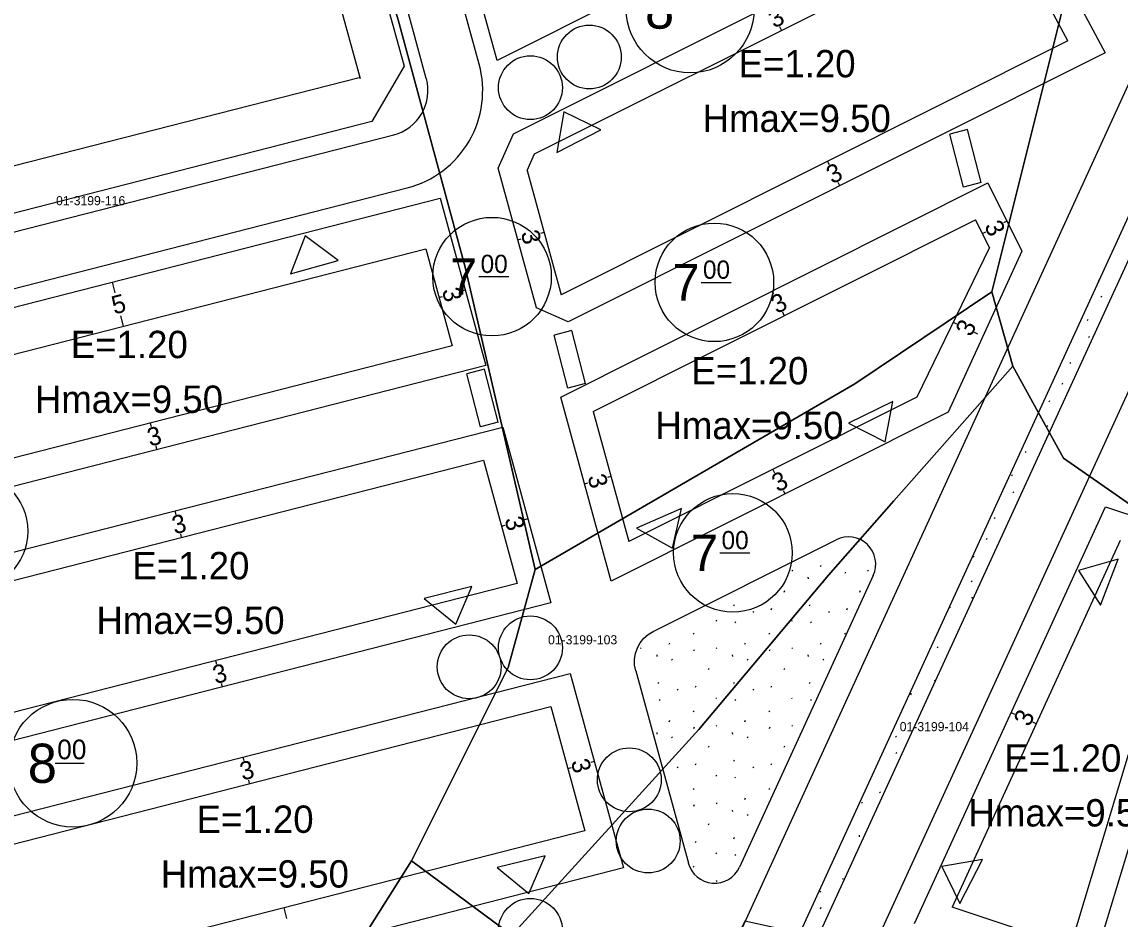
# Model space of a CAD drawing. Extents: x 419396 to 421519, y 4453567 to 4456767.
# Drawn here: x 420863.9 to 420984.3, y 4454529.5 to 4454627.8 of the extents above; entities that cross this region are included whole.
import ezdxf

# ---------------------------------------------------------------- set-up
doc = ezdxf.new("R2010")
doc.units = 0
for name, color, linetype in [('0_KADASTRO', 7, 'Continuous'), ('Level 16', 7, 'Continuous'), ('Level 20', 7, 'Continuous'), ('Level 28', 7, 'Continuous'), ('Level 29', 7, 'Continuous'), ('Level 30', 7, 'Continuous'), ('Level 41', 7, 'Continuous'), ('Level 53', 7, 'Continuous'), ('Level 55', 7, 'Continuous'), ('Level 58', 7, 'Continuous'), ('Level 62', 7, 'Continuous')]:
    doc.layers.add(name, color=color, linetype=linetype)

msp = doc.modelspace()

# ---------------------------------------------------------------- linework, layer by layer
at = {"layer": '0_KADASTRO'}
for points in [[(420825.87, 4454662.23), (420828.17, 4454662.95), (420856.17, 4454670.85), (420866.72, 4454673.73), (420892.87, 4454681.75), (420899.17, 4454683.65), (420924.82, 4454692.32), (420973.68, 4454711.07), (420990.74, 4454672.41), (420992.78, 4454658.3), (420985.81, 4454647.83), (420978.09, 4454629.67), (420970.25, 4454598.21), (420955.24, 4454588.12), (420920.19, 4454567.78), (420912.5, 4454600.93), (420905.18, 4454628.05), (420892.96, 4454667.25), (420873.18, 4454657.62), (420849.59, 4454646.37), (420826.56, 4454642.02)], [(420824.88, 4454622.79), (420826.56, 4454642.02), (420849.59, 4454646.37), (420873.18, 4454657.62), (420892.96, 4454667.25), (420905.18, 4454628.05), (420912.5, 4454600.93), (420920.19, 4454567.78), (420917.23, 4454557.02), (420906.64, 4454535.82), (420887.66, 4454505.75), (420872.45, 4454478.46), (420870.98, 4454485.56), (420858.72, 4454526.7), (420848.15, 4454547.86), (420834.17, 4454582.99), (420830.65, 4454601.2)], [(420906.64, 4454535.82), (420917.23, 4454557.02), (420920.19, 4454567.78), (420955.24, 4454588.12), (420970.25, 4454598.21), (420972.54, 4454590.07), (420959.51, 4454575.32), (420952.33, 4454567.15), (420938.14, 4454550.22), (420917.64, 4454527.67)], [(420917.64, 4454527.67), (420938.14, 4454550.22), (420952.33, 4454567.15), (420959.51, 4454575.32), (420972.54, 4454590.07), (420978.09, 4454579.98), (420986.29, 4454574.29), (420995.77, 4454570.92), (420998.5, 4454570.68), (420983.91, 4454520.25), (420965.53, 4454524.31), (420943.17, 4454529.23), (420936.56, 4454515.98)], [(420872.45, 4454478.46), (420887.66, 4454505.75), (420906.64, 4454535.82), (420917.64, 4454527.67), (420884.15, 4454472.49)]]:
    msp.add_lwpolyline(points, close=True, dxfattribs=at)
msp.add_lwpolyline([(421115.84, 4454617.61), (421110.18, 4454569.28), (421098.82, 4454573.19), (421092.11, 4454575.5), (421080.7, 4454577), (421079.93, 4454577.22), (421074.15, 4454578.82), (421073.38, 4454579.02), (421024.86, 4454571.61), (421009.61, 4454569.68), (420998.5, 4454570.68), (420995.77, 4454570.92), (420986.29, 4454574.29), (420978.09, 4454579.98), (420972.54, 4454590.07), (420970.25, 4454598.21), (420978.09, 4454629.67)], dxfattribs=at)
at = {"layer": 'Level 16'}
for p, q in [((420923.32, 4454617.95), (420922.58, 4454613.51)), ((420927.37, 4454616), (420923.32, 4454617.95)), ((420922.58, 4454613.51), (420927.37, 4454616)), ((420894.99, 4454604.38), (420893.38, 4454600.18)), ((420898.58, 4454601.66), (420894.99, 4454604.38)), ((420893.38, 4454600.18), (420898.58, 4454601.66)), ((420959.41, 4454586.18), (420954.55, 4454583.82)), ((420958.56, 4454581.76), (420959.41, 4454586.18)), ((420954.55, 4454583.82), (420958.56, 4454581.76)), ((420936.24, 4454574.48), (420931.3, 4454572.3)), ((420935.23, 4454570.1), (420936.24, 4454574.48)), ((420931.3, 4454572.3), (420935.23, 4454570.1)), ((420984.08, 4454568.92), (420979.76, 4454567.67)), ((420982.17, 4454563.87), (420984.08, 4454568.92)), ((420979.76, 4454567.67), (420982.17, 4454563.87)), ((420913.26, 4454565.92), (420908.02, 4454564.61)), ((420911.51, 4454561.78), (420913.26, 4454565.92)), ((420908.02, 4454564.61), (420911.51, 4454561.78)), ((420921.29, 4454536.38), (420916.04, 4454535.11)), ((420919.51, 4454532.24), (420921.29, 4454536.38)), ((420969.21, 4454535.97), (420964.78, 4454535.21)), ((420966.75, 4454531.16), (420969.21, 4454535.97)), ((420916.04, 4454535.11), (420919.51, 4454532.24)), ((420964.78, 4454535.21), (420966.75, 4454531.16))]:
    msp.add_line(p, q, dxfattribs=at)
at = {"layer": 'Level 20'}
for p, q in [((420887.29, 4454671.73), (420900.99, 4454621.63)), ((420920.12, 4454613.35), (420971.43, 4454639.08)), ((420978.56, 4454625.74), (420971.43, 4454639.08)), ((420947.2, 4454626.93), (420947.02, 4454627.29)), ((420978.56, 4454625.74), (420923.04, 4454597.9)), ((420901.05, 4454621.74), (420838.62, 4454605.76)), ((420919.31, 4454611.53), (420920.12, 4454613.35)), ((420952.22, 4454612.53), (420952.4, 4454612.18)), ((420919.31, 4454611.53), (420923.04, 4454597.9)), ((420953.57, 4454609.85), (420953.39, 4454610.21)), ((420926.54, 4454585.11), (420968.46, 4454606.13)), ((420969.98, 4454603.1), (420968.46, 4454606.13)), ((420971.9, 4454605.96), (420971.54, 4454605.78)), ((420918.28, 4454603.92), (420918.67, 4454604.03)), ((420921.17, 4454604.72), (420920.79, 4454604.61)), ((420969.22, 4454604.62), (420969.58, 4454604.8)), ((420841.94, 4454585.96), (420908.19, 4454602.92)), ((420908.19, 4454602.92), (420911.09, 4454592.3)), ((420969.98, 4454603.1), (420962.04, 4454586.67)), ((420873.83, 4454599.28), (420874.12, 4454598.12)), ((420912.54, 4454598.4), (420912.15, 4454598.3)), ((420946.15, 4454598.3), (420946.33, 4454597.95)), ((420909.64, 4454597.61), (420910.03, 4454597.72)), ((420875.06, 4454594.44), (420874.77, 4454595.6)), ((420947.5, 4454595.62), (420947.32, 4454595.98)), ((420966.01, 4454594.88), (420966.37, 4454594.71)), ((420968.71, 4454593.58), (420968.35, 4454593.75)), ((420911.09, 4454592.3), (420844.88, 4454575.36)), ((420962.04, 4454586.67), (420930.45, 4454570.83)), ((420926.54, 4454585.11), (420930.45, 4454570.83)), ((420877.99, 4454583.83), (420878.09, 4454583.45)), ((420878.73, 4454580.93), (420878.63, 4454581.32)), ((420848.36, 4454562.83), (420914.52, 4454579.76)), ((420914.52, 4454579.76), (420918.22, 4454566.26)), ((420946.24, 4454578.75), (420946.42, 4454578.39)), ((420928.49, 4454577.97), (420928.11, 4454577.87)), ((420925.6, 4454577.18), (420925.98, 4454577.29)), ((420947.59, 4454576.07), (420947.41, 4454576.42)), ((420880.7, 4454574.21), (420880.8, 4454573.82)), ((420916.5, 4454572.53), (420916.89, 4454572.63)), ((420919.4, 4454573.32), (420919.01, 4454573.21)), ((420881.44, 4454571.3), (420881.34, 4454571.69)), ((420984.31, 4454570.96), (420965.89, 4454530.74)), ((420991.54, 4454568.57), (420978.84, 4454526.46)), ((420918.22, 4454566.26), (420852.11, 4454549.34)), ((420885.16, 4454557.8), (420885.26, 4454557.41)), ((420885.91, 4454554.89), (420885.81, 4454555.28)), ((420855.86, 4454535.85), (420921.91, 4454552.75)), ((420921.91, 4454552.75), (420925.64, 4454539.13)), ((420972.37, 4454552.1), (420972.74, 4454551.93)), ((420975.1, 4454550.85), (420974.74, 4454551.02)), ((420888.14, 4454547.21), (420888.24, 4454546.82)), ((420926.67, 4454546.73), (420926.29, 4454546.63)), ((420923.78, 4454545.94), (420924.16, 4454546.05)), ((420888.89, 4454544.3), (420888.79, 4454544.69)), ((420925.64, 4454539.13), (420859.64, 4454522.24)), ((420892.64, 4454530.68), (420892.94, 4454529.52)), ((420978.84, 4454526.46), (420965.89, 4454530.74))]:
    msp.add_line(p, q, dxfattribs=at)
at = {"layer": 'Level 28'}
for p, q in [((420972.7, 4454643.07), (420982.66, 4454624.44)), ((420916.13, 4454611.77), (420917.82, 4454615.55)), ((420920.32, 4454596.47), (420916.13, 4454611.77)), ((420969.8, 4454610.16), (420973.54, 4454602.68)), ((420909.78, 4454608.48), (420914.79, 4454590.15)), ((420928.52, 4454566.5), (420922.99, 4454586.69)), ((420916.64, 4454583.4), (420921.92, 4454564.11)), ((420982.7, 4454574.65), (420995.26, 4454570.5)), ((420933.14, 4454560.99), (420953.18, 4454571.04)), ((420957.25, 4454567.11), (420942.6, 4454535.13)), ((420932.11, 4454560.23), (420932.59, 4454560.66)), ((420932.59, 4454560.66), (420933.14, 4454560.99)), ((420931.4, 4454559.17), (420931.71, 4454559.73)), ((420931.71, 4454559.73), (420932.11, 4454560.23)), ((420931.09, 4454557.94), (420931.19, 4454558.57)), ((420931.19, 4454558.57), (420931.4, 4454559.17)), ((420931.09, 4454557.3), (420931.09, 4454557.94)), ((420931.21, 4454556.67), (420931.09, 4454557.3)), ((420924.03, 4454556.39), (420929.87, 4454535.05)), ((420931.21, 4454556.67), (420936.98, 4454535.58))]:
    msp.add_line(p, q, dxfattribs=at)
for centre, start, end in [((420954.52, 4454568.36), 335.3866, 116.6285), ((420939.87, 4454536.38), 195.3008, 335.3866)]:
    msp.add_arc(centre, 3, start, end, dxfattribs=at)
at = {"layer": 'Level 29'}
for p, q in [((420890.79, 4454677.88), (420905.82, 4454622.95)), ((420916.01, 4454623.6), (420901.22, 4454677.64)), ((420979.95, 4454655.65), (420916.01, 4454623.6)), ((420917.82, 4454615.55), (420972.7, 4454643.07)), ((420982.66, 4454624.44), (420923.79, 4454594.92)), ((420905.82, 4454622.95), (420902.29, 4454616.89)), ((420902.29, 4454616.89), (420835.03, 4454599.68)), ((420922.99, 4454586.69), (420969.8, 4454610.16)), ((420837.69, 4454590.04), (420909.78, 4454608.48)), ((420973.54, 4454602.68), (420965.46, 4454585.03)), ((420923.79, 4454594.92), (420920.32, 4454596.47)), ((420914.79, 4454590.15), (420842.78, 4454571.73)), ((420965.46, 4454585.03), (420928.52, 4454566.5)), ((420844.65, 4454564.98), (420916.64, 4454583.4)), ((420961.77, 4454528.95), (420982.7, 4454574.65)), ((420995.26, 4454570.5), (420980.82, 4454522.64)), ((420921.92, 4454564.11), (420850.01, 4454545.71)), ((420852.15, 4454538), (420924.03, 4454556.39)), ((420929.87, 4454535.05), (420858.07, 4454516.68))]:
    msp.add_line(p, q, dxfattribs=at)
at = {"layer": 'Level 41'}
for p, q in [((420981.94, 4454599.38), (420982.01, 4454599.54)), ((420982.2, 4454597.74), (420982.27, 4454597.63)), ((420980.73, 4454595.07), (420980.8, 4454595.23)), ((420980.84, 4454593.33), (420980.91, 4454593.22)), ((420978.81, 4454590.49), (420978.88, 4454590.38)), ((420977.96, 4454588.09), (420978.03, 4454588.25)), ((420976.52, 4454586.15), (420976.59, 4454586.31)), ((420976.28, 4454583.56), (420976.36, 4454583.45)), ((420973.9, 4454580.72), (420973.97, 4454580.61)), ((420972.44, 4454578.05), (420972.51, 4454578.21)), ((420972.55, 4454576.31), (420972.62, 4454576.2)), ((420970.51, 4454573.47), (420970.59, 4454573.36)), ((420969.67, 4454571.07), (420969.74, 4454571.23)), ((420954.11, 4454569.29), (420954.18, 4454569.18)), ((420968.23, 4454569.13), (420968.3, 4454569.29)), ((420951.47, 4454568.1), (420951.54, 4454568.26)), ((420945.87, 4454567.37), (420945.87, 4454567.38)), ((420948.34, 4454567.71), (420948.41, 4454567.61)), ((420950.09, 4454566.92), (420950.11, 4454566.76)), ((420954.16, 4454567.37), (420954.24, 4454567.53)), ((420956.63, 4454567.71), (420956.7, 4454567.61)), ((420967.99, 4454566.54), (420968.06, 4454566.43)), ((420947.49, 4454565.31), (420947.56, 4454565.47)), ((420951.72, 4454566.45), (420951.79, 4454566.35)), ((420955.78, 4454565.31), (420955.85, 4454565.47)), ((420968.05, 4454564.62), (420968.12, 4454564.78)), ((420941.97, 4454563.78), (420942.04, 4454563.94)), ((420944.06, 4454563.16), (420944.13, 4454563.06)), ((420946.05, 4454563.37), (420946.12, 4454563.53)), ((420950.26, 4454563.78), (420950.33, 4454563.94)), ((420952.35, 4454563.16), (420952.43, 4454563.06)), ((420954.34, 4454563.37), (420954.41, 4454563.53)), ((420965.61, 4454563.7), (420965.68, 4454563.59)), ((420939.98, 4454562.23), (420940.05, 4454562.13)), ((420942.08, 4454562.04), (420942.15, 4454561.94)), ((420948.27, 4454562.23), (420948.34, 4454562.13)), ((420950.37, 4454562.04), (420950.44, 4454561.94)), ((420937.52, 4454560.78), (420937.59, 4454560.67)), ((420945.81, 4454560.78), (420945.88, 4454560.67)), ((420954.11, 4454560.78), (420954.18, 4454560.67)), ((420934.88, 4454559.59), (420934.95, 4454559.75)), ((420943.17, 4454559.59), (420943.24, 4454559.75)), ((420951.47, 4454559.59), (420951.54, 4454559.75)), ((420966.24, 4454560.41), (420966.26, 4454560.37)), ((420931.75, 4454559.2), (420931.82, 4454559.1)), ((420933.51, 4454558.41), (420933.53, 4454558.25)), ((420937.58, 4454558.86), (420937.65, 4454559.02)), ((420940.04, 4454559.2), (420940.11, 4454559.1)), ((420941.8, 4454558.41), (420941.82, 4454558.25)), ((420945.87, 4454558.86), (420945.94, 4454559.02)), ((420948.34, 4454559.2), (420948.41, 4454559.1)), ((420950.09, 4454558.41), (420950.11, 4454558.25)), ((420964.25, 4454559.29), (420964.32, 4454559.18)), ((420935.14, 4454557.94), (420935.21, 4454557.84)), ((420939.19, 4454556.8), (420939.27, 4454556.96)), ((420943.43, 4454557.94), (420943.5, 4454557.84)), ((420947.49, 4454556.8), (420947.56, 4454556.96)), ((420951.72, 4454557.94), (420951.79, 4454557.84)), ((420962.25, 4454556.41), (420962.29, 4454556.34)), ((420933.67, 4454555.27), (420933.74, 4454555.43)), ((420935.77, 4454554.65), (420935.84, 4454554.55)), ((420937.76, 4454554.86), (420937.83, 4454555.02)), ((420941.97, 4454555.27), (420942.04, 4454555.43)), ((420944.06, 4454554.65), (420944.13, 4454554.55)), ((420946.05, 4454554.86), (420946.12, 4454555.02)), ((420950.26, 4454555.27), (420950.33, 4454555.43)), ((420963.98, 4454555.66), (420964, 4454555.5)), ((420933.78, 4454553.53), (420933.85, 4454553.43)), ((420939.98, 4454553.72), (420940.05, 4454553.62)), ((420942.08, 4454553.53), (420942.15, 4454553.43)), ((420948.27, 4454553.72), (420948.34, 4454553.62)), ((420950.37, 4454553.53), (420950.44, 4454553.43)), ((420961.37, 4454554.05), (420961.44, 4454554.21)), ((420937.52, 4454552.27), (420937.59, 4454552.16)), ((420945.81, 4454552.27), (420945.88, 4454552.16)), ((420934.88, 4454551.08), (420934.95, 4454551.24)), ((420943.17, 4454551.08), (420943.24, 4454551.24)), ((420933.51, 4454549.9), (420933.53, 4454549.74)), ((420937.58, 4454550.35), (420937.65, 4454550.51)), ((420940.04, 4454550.69), (420940.11, 4454550.59)), ((420941.8, 4454549.9), (420941.82, 4454549.74)), ((420945.87, 4454550.35), (420945.94, 4454550.51)), ((420948.34, 4454550.69), (420948.41, 4454550.59)), ((420935.14, 4454549.43), (420935.21, 4454549.33)), ((420943.43, 4454549.43), (420943.5, 4454549.33)), ((420959.7, 4454549.52), (420959.77, 4454549.41)), ((420939.19, 4454548.29), (420939.27, 4454548.45)), ((420947.49, 4454548.29), (420947.56, 4454548.45)), ((420959.76, 4454547.6), (420959.83, 4454547.76)), ((420935.77, 4454546.14), (420935.84, 4454546.04)), ((420937.76, 4454546.35), (420937.83, 4454546.51)), ((420941.97, 4454546.76), (420942.04, 4454546.92)), ((420944.06, 4454546.14), (420944.13, 4454546.04)), ((420946.05, 4454546.35), (420946.12, 4454546.51)), ((420939.98, 4454545.21), (420940.05, 4454545.11)), ((420942.08, 4454545.02), (420942.15, 4454544.92)), ((420937.52, 4454543.76), (420937.59, 4454543.65)), ((420945.81, 4454543.76), (420945.88, 4454543.65)), ((420943.17, 4454542.57), (420943.24, 4454542.73)), ((420957.95, 4454543.39), (420958.02, 4454543.28)), ((420937.58, 4454541.84), (420937.65, 4454542)), ((420940.04, 4454542.18), (420940.11, 4454542.08)), ((420941.8, 4454541.39), (420941.82, 4454541.23)), ((420955.96, 4454542.27), (420956.03, 4454542.16)), ((420943.43, 4454540.92), (420943.5, 4454540.82)), ((420939.19, 4454539.78), (420939.27, 4454539.94)), ((420937.76, 4454537.84), (420937.83, 4454538)), ((420941.97, 4454538.25), (420942.04, 4454538.41)), ((420955.69, 4454538.64), (420955.7, 4454538.48)), ((420939.98, 4454536.7), (420940.05, 4454536.6)), ((420942.08, 4454536.51), (420942.15, 4454536.41)), ((420937.52, 4454535.25), (420937.59, 4454535.14)), ((420940.04, 4454533.67), (420940.11, 4454533.57)), ((420953.86, 4454533.95), (420953.93, 4454533.84)), ((420951.41, 4454532.5), (420951.48, 4454532.39)), ((420951.46, 4454530.58), (420951.54, 4454530.74))]:
    msp.add_line(p, q, dxfattribs=at)
at = {"layer": 'Level 53'}
for p, q in [((420967.57, 4454616.02), (420965.64, 4454615.52)), ((420969.08, 4454610.21), (420967.57, 4454616.02)), ((420967.14, 4454609.71), (420965.64, 4454615.52)), ((420969.08, 4454610.21), (420967.14, 4454609.71)), ((420924.21, 4454593.97), (420922.27, 4454593.47)), ((420923.78, 4454587.67), (420922.27, 4454593.47)), ((420925.71, 4454588.17), (420924.21, 4454593.97)), ((420914.63, 4454589.74), (420912.69, 4454589.23)), ((420916.13, 4454583.93), (420914.63, 4454589.74)), ((420914.2, 4454583.42), (420912.69, 4454589.23)), ((420925.71, 4454588.17), (420923.78, 4454587.67)), ((420916.13, 4454583.93), (420914.2, 4454583.42))]:
    msp.add_line(p, q, dxfattribs=at)
at = {"layer": 'Level 55'}
for centre in [(420926.13, 4454623.97), (420919.67, 4454620.61), (420919.67, 4454559.18), (420912.96, 4454557.11), (420930.51, 4454544.72), (420932.58, 4454538.01), (420919.67, 4454528.21)]:
    msp.add_circle(centre, 3.5, dxfattribs=at)
at = {"layer": 'Level 58'}
for p, q in [((420914.01, 4454599.89), (420917.31, 4454599.89)), ((420938.38, 4454599.26), (420941.68, 4454599.26)), ((420940.42, 4454569.6), (420943.71, 4454569.6)), ((420867.58, 4454546.54), (420870.74, 4454546.54))]:
    msp.add_line(p, q, dxfattribs=at)
for centre, radius in [((420937.18, 4454629.23), 7), ((420915.46, 4454599.89), 6.5), ((420939.83, 4454599.26), 6.5), ((420858.07, 4454571.98), 6.5), ((420941.86, 4454569.6), 6.5), ((420869.52, 4454546.54), 7)]:
    msp.add_circle(centre, radius, dxfattribs=at)
at = {"layer": 'Level 62'}
for p, q in [((420914.05, 4454623.19), (420878.26, 4454753.99)), ((420908.26, 4454621.6), (420890.08, 4454688.06)), ((420986.78, 4454624.36), (420904.67, 4454445.13)), ((420992.23, 4454621.86), (420910.12, 4454442.63)), ((420992.14, 4454616.86), (420911.77, 4454441.42)), ((420820.59, 4454593.92), (420904.68, 4454615.44)), ((420997.6, 4454614.36), (420917.22, 4454438.92)), ((420768.97, 4454574.52), (420906.17, 4454609.63))]:
    msp.add_line(p, q, dxfattribs=at)
for radius in [11, 5]:
    msp.add_arc((420903.44, 4454620.28), radius, 284.3538, 15.3008, dxfattribs=at)

# ---------------------------------------------------------------- texts
at = {"layer": '0_KADASTRO'}
for s, p in [('01-3199-116', (420867.67, 4454607.72)), ('01-3199-103', (420921.6, 4454559.57)), ('01-3199-104', (420960.15, 4454550.05))]:
    msp.add_text(s, height=1, dxfattribs=at).set_placement(p)
at = {"layer": 'Level 20'}
for s, rotation, p in [('3', 26.6285, (420946.38, 4454627.08)), ('3', 26.6285, (420952.75, 4454610)), ('3', 296.6285, (420969.37, 4454605.44)), ('3', 285.3009, (420918.59, 4454604.7)), ('5', 14.3538, (420874.05, 4454595.73)), ('3', 285.3009, (420909.95, 4454598.39)), ('3', 26.6285, (420946.68, 4454595.77)), ('3', 64.2067, (420967.97, 4454593.2)), ('3', 14.3538, (420877.96, 4454581.25)), ('3', 285.3009, (420925.91, 4454577.95)), ('3', 26.6285, (420946.77, 4454576.21)), ('3', 14.3538, (420880.67, 4454571.62)), ('3', 285.3009, (420916.81, 4454573.3)), ('3', 14.3538, (420885.14, 4454555.21)), ('3', 65.3866, (420974.37, 4454550.45)), ('3', 14.3538, (420888.11, 4454544.62)), ('3', 285.3009, (420924.08, 4454546.72))]:
    msp.add_text(s, height=2, rotation=rotation, dxfattribs=at).set_placement(p)
at = {"layer": 'Level 30'}
for s, p in [('E=1.20', (420942.49, 4454621.74)), ('Hmax=9.50', (420938.55, 4454615.74)), ('E=1.20', (420869.29, 4454590.95)), ('E=1.20', (420937.31, 4454588.07)), ('Hmax=9.50', (420865.35, 4454584.95)), ('Hmax=9.50', (420933.37, 4454582.07)), ('E=1.20', (420876.04, 4454566.7)), ('Hmax=9.50', (420872.1, 4454560.7)), ('E=1.20', (420971.62, 4454545.6)), ('Hmax=9.50', (420967.68, 4454539.6)), ('E=1.20', (420883.08, 4454538.9)), ('Hmax=9.50', (420879.15, 4454532.9))]:
    msp.add_text(s, height=3, dxfattribs=at).set_placement(p)
at = {"layer": 'Level 58'}
for s, height, p in [('8', 4.3, (420932.23, 4454627.08)), ('7', 4, (420910.86, 4454597.9)), ('00', 1.998, (420914.21, 4454600.29)), ('00', 1.998, (420938.58, 4454599.66)), ('7', 4, (420935.24, 4454597.26)), ('7', 4, (420937.27, 4454567.6)), ('00', 1.998, (420940.62, 4454570)), ('8', 4.3, (420864.57, 4454544.38)), ('00', 2.152, (420867.8, 4454546.97))]:
    msp.add_text(s, height=height, dxfattribs=at).set_placement(p)

doc.saveas('drawing.dxf')
